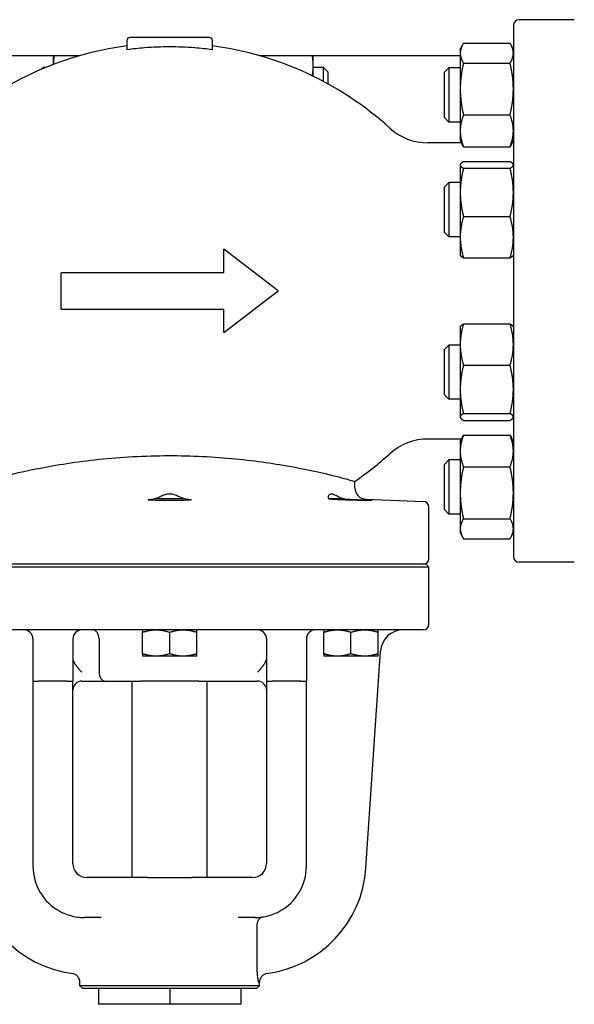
# Model space of a CAD drawing. Header units: inches. Extents: x 18 to 846, y -44 to 561.
# Tile 592 of 642: x 448.86 to 456.53, y 508.19 to 521.81. Entities that reach past the tile are written whole.
import ezdxf

# ---------------------------------------------------------------- set-up
doc = ezdxf.new("R2010")
doc.units = ezdxf.units.IN
doc.header["$LTSCALE"] = 24
doc.header["$MEASUREMENT"] = 0
doc.layers.add('Visible (ANSI)', color=7, linetype='Continuous', lineweight=30)

msp = doc.modelspace()

# ---------------------------------------------------------------- linework, layer by layer
at = {"layer": 'Visible (ANSI)'}
for p, q in [((456.52595, 521.8063), (455.76217, 521.8063)), ((455.68343, 521.72756), (455.68343, 514.38504)), ((450.34288, 521.52087), (450.34288, 521.39093)), ((451.48461, 521.56024), (450.38225, 521.56024)), ((451.52398, 521.39093), (451.52398, 521.52087)), ((454.94943, 521.39111), (454.97335, 521.4424)), ((454.94943, 521.39111), (454.94943, 521.3437)), ((454.99452, 521.48155), (455.63834, 521.48155)), ((455.68343, 521.39111), (455.65951, 521.4424)), ((449.68614, 521.3063), (446.91743, 521.3063)), ((449.32443, 521.3063), (449.32443, 521.18595)), ((454.94943, 521.3063), (452.18072, 521.3063)), ((452.18343, 521.3063), (452.18343, 521.30552)), ((452.91743, 521.171), (452.91743, 521.3063)), ((454.94943, 521.3437), (454.94943, 520.84812)), ((449.1524, 521.11648), (449.18343, 521.14751)), ((449.18343, 521.14751), (449.18343, 521.12962)), ((449.22674, 521.14751), (449.18343, 521.14751)), ((452.91743, 521.02365), (452.91743, 521.171)), ((453.05843, 521.14751), (452.91743, 521.14751)), ((453.05843, 520.95184), (453.05843, 521.14751)), ((453.12093, 521.08501), (453.05843, 521.14751)), ((453.12093, 521.08501), (453.12093, 520.91798)), ((454.72969, 521.07861), (454.79219, 521.14111)), ((454.72969, 520.45361), (454.72969, 521.07861)), ((454.79219, 521.14111), (454.79219, 520.39111)), ((454.94943, 521.14111), (454.79219, 521.14111)), ((454.99452, 521.20585), (455.63834, 521.20585)), ((454.94943, 520.84812), (454.94943, 520.27053)), ((454.72969, 520.45361), (454.79219, 520.39111)), ((454.99452, 520.4904), (455.63834, 520.4904)), ((454.94943, 520.39111), (454.79219, 520.39111)), ((454.94943, 520.27053), (454.94943, 520.14111)), ((454.94943, 520.14111), (454.97335, 520.08981)), ((455.68343, 520.14111), (455.65951, 520.08981)), ((454.96694, 520.10355), (454.50397, 520.10355)), ((454.99452, 520.05066), (455.63834, 520.05066)), ((454.94943, 519.80374), (454.95192, 519.80907)), ((454.94943, 519.80374), (454.94943, 519.79845)), ((454.94943, 519.79845), (454.94943, 519.41832)), ((454.99452, 519.8453), (455.63834, 519.8453)), ((454.99452, 519.7516), (455.63834, 519.7516)), ((455.68343, 519.80374), (455.68094, 519.80907)), ((454.72969, 519.49124), (454.79219, 519.55374)), ((454.72969, 518.86624), (454.72969, 519.49124)), ((454.79219, 519.55374), (454.79219, 518.80374)), ((454.94943, 519.55374), (454.79219, 519.55374)), ((454.94943, 519.41832), (454.94943, 518.79861)), ((454.99452, 519.08505), (455.63834, 519.08505)), ((454.72969, 518.86624), (454.79219, 518.80374)), ((454.94943, 518.80374), (454.79219, 518.80374)), ((454.94943, 518.79861), (454.94943, 518.55374)), ((452.43343, 518.0563), (451.68343, 518.6318)), ((451.68343, 518.3063), (451.68343, 518.6318)), ((454.94943, 518.55374), (454.95192, 518.54841)), ((454.99452, 518.51218), (455.63834, 518.51218)), ((455.68343, 518.55374), (455.68094, 518.54841)), ((451.68343, 518.3063), (449.43343, 518.3063)), ((449.43343, 517.8063), (449.43343, 518.3063)), ((451.68343, 517.48081), (452.43343, 518.0563)), ((449.43343, 517.8063), (451.68343, 517.8063)), ((451.68343, 517.48081), (451.68343, 517.8063)), ((454.94943, 517.55886), (454.95197, 517.56432)), ((454.94943, 517.55886), (454.94943, 517.31469)), ((454.99452, 517.60081), (455.63834, 517.60081)), ((455.68343, 517.55886), (455.68089, 517.56432)), ((454.72969, 517.24636), (454.79219, 517.30886)), ((454.79219, 517.30886), (454.79219, 516.55886)), ((454.94943, 517.30886), (454.79219, 517.30886)), ((454.94943, 517.31469), (454.94943, 516.69509)), ((454.72969, 516.62136), (454.72969, 517.24636)), ((454.99452, 517.02857), (455.63834, 517.02857)), ((454.72969, 516.62136), (454.79219, 516.55886)), ((454.94943, 516.69509), (454.94943, 516.31427)), ((454.94943, 516.55886), (454.79219, 516.55886)), ((454.94943, 516.31427), (454.94943, 516.30886)), ((454.99452, 516.36162), (455.63834, 516.36162)), ((454.94943, 516.30886), (454.95197, 516.30341)), ((454.99452, 516.26692), (455.63834, 516.26692)), ((455.68343, 516.30886), (455.68089, 516.30341)), ((454.99452, 516.06208), (455.63834, 516.06208)), ((454.96694, 516.00906), (454.50397, 516.00906)), ((454.94943, 515.9715), (454.97353, 516.02319)), ((454.94943, 515.9715), (454.94943, 515.84261)), ((455.68343, 515.9715), (455.65932, 516.02319)), ((454.94943, 515.84261), (454.94943, 515.26536)), ((454.72969, 515.659), (454.79219, 515.7215)), ((454.72969, 515.034), (454.72969, 515.659)), ((454.79219, 515.7215), (454.79219, 514.9715)), ((454.94943, 515.7215), (454.79219, 515.7215)), ((454.99452, 515.62315), (455.63834, 515.62315)), ((453.49248, 515.33383), (453.49248, 515.42369)), ((454.94943, 515.26536), (454.94943, 514.76924)), ((451.14658, 515.18229), (450.72028, 515.18229)), ((453.34812, 515.18229), (453.13497, 515.18229)), ((453.64391, 515.17646), (454.44039, 515.14583)), ((454.51611, 514.35551), (454.51611, 515.06715)), ((454.72969, 515.034), (454.79219, 514.9715)), ((454.94943, 514.9715), (454.79219, 514.9715)), ((454.99452, 514.90757), (455.63834, 514.90757)), ((454.94943, 514.76924), (454.94943, 514.7215)), ((454.94943, 514.7215), (454.97353, 514.66981)), ((455.68343, 514.7215), (455.65932, 514.66981)), ((454.99452, 514.63092), (455.63834, 514.63092)), ((454.47674, 514.27677), (447.39012, 514.27677)), ((454.47674, 514.27677), (454.51611, 514.2374)), ((456.52595, 514.3063), (455.76217, 514.3063)), ((454.51611, 514.2374), (447.35075, 514.2374)), ((454.51611, 513.45), (454.51611, 514.2374)), ((454.43737, 513.37126), (447.42949, 513.37126)), ((450.55843, 513.04076), (450.55843, 513.33777)), ((450.93343, 513.04076), (450.93343, 513.33777)), ((451.30843, 513.04076), (451.30843, 513.33777)), ((453.06445, 513.04076), (453.06445, 513.33777)), ((453.43945, 513.04076), (453.43945, 513.33777)), ((453.81445, 513.04076), (453.81445, 513.33777)), ((449.04367, 513.24626), (449.04367, 512.6626)), ((449.59485, 513.24626), (449.59485, 512.6626)), ((449.95665, 513.24626), (449.95665, 512.7876)), ((452.27201, 513.24626), (452.27201, 512.6626)), ((452.82319, 513.24626), (452.82319, 512.6626)), ((453.64646, 510.07732), (453.84686, 513.0773)), ((450.74593, 513.00726), (450.55843, 513.00726)), ((451.12093, 513.00726), (450.74593, 513.00726)), ((451.30843, 513.00726), (451.12093, 513.00726)), ((453.25195, 513.00726), (453.06445, 513.00726)), ((453.62695, 513.00726), (453.25195, 513.00726)), ((453.81445, 513.00726), (453.62695, 513.00726)), ((449.04367, 512.6626), (449.04367, 510.10355)), ((449.04367, 512.6626), (449.12241, 512.6626)), ((449.51611, 512.6626), (449.12241, 512.6626)), ((449.51611, 512.6626), (449.59485, 512.6626)), ((449.59485, 510.14292), (449.59485, 512.6626)), ((449.71985, 512.6626), (450.04543, 512.6626)), ((450.04543, 512.6626), (450.53103, 512.6626)), ((450.41571, 509.94607), (450.41571, 512.6626)), ((451.33582, 512.6626), (450.53103, 512.6626)), ((451.33582, 512.6626), (451.76294, 512.6626)), ((451.45115, 509.94607), (451.45115, 512.6626)), ((451.76294, 512.6626), (451.99898, 512.6626)), ((451.99898, 512.6626), (452.14701, 512.6626)), ((452.27201, 512.6626), (452.27201, 510.14292)), ((452.27201, 512.6626), (452.35075, 512.6626)), ((452.74445, 512.6626), (452.35075, 512.6626)), ((452.74445, 512.6626), (452.82319, 512.6626)), ((452.82319, 510.10355), (452.82319, 512.6626)), ((450.55622, 509.94607), (449.7917, 509.94607)), ((450.62578, 509.94607), (450.55622, 509.94607)), ((450.62578, 509.94607), (451.24108, 509.94607)), ((451.31063, 509.94607), (451.24108, 509.94607)), ((452.07516, 509.94607), (451.31063, 509.94607)), ((449.98744, 509.39488), (449.75233, 509.39488)), ((452.11453, 509.39488), (451.87942, 509.39488)), ((452.14258, 508.69836), (452.14258, 509.27036)), ((449.69327, 508.45), (449.69327, 508.49723)), ((452.17359, 508.45), (449.69327, 508.45)), ((449.73264, 508.41063), (449.69327, 508.45)), ((452.13422, 508.41063), (452.17359, 508.45)), ((452.17359, 508.45), (452.17359, 508.49723)), ((452.13422, 508.41063), (449.73264, 508.41063)), ((449.94918, 508.41063), (449.94918, 508.1941)), ((450.93343, 508.41063), (450.93343, 508.1941)), ((451.91768, 508.41063), (451.91768, 508.1941)), ((450.93343, 508.1941), (449.94918, 508.1941)), ((451.91768, 508.1941), (450.93343, 508.1941))]:
    msp.add_line(p, q, dxfattribs=at)
for centre, radius, start, end in [((455.76217, 521.72756), 0.07874, 90, 180), ((450.38225, 521.52087), 0.03937, 90, 180), ((451.48461, 521.52087), 0.03937, 0, 90), ((450.93343, 516.95394), 4.52756, 97.494717, 132.205446), ((450.93343, 516.95394), 4.52756, 47.794554, 82.505283), ((454.50397, 520.89095), 0.7874, 227.794554, 270), ((454.50397, 515.22166), 0.7874, 90, 132.205446), ((450.93343, 519.15866), 4.52756, 304.417389, 312.205446), ((453.64996, 515.33383), 0.15748, 180, 267.797402), ((454.43737, 515.06715), 0.07874, 0, 87.797402), ((454.43737, 514.35551), 0.07874, 270, 0), ((455.76217, 514.38504), 0.07874, 180, 270), ((448.91867, 513.24626), 0.125, 0, 90), ((449.71985, 513.24626), 0.125, 90, 180), ((452.14701, 513.24626), 0.125, 0, 90), ((452.94819, 513.24626), 0.125, 90, 180), ((454.16112, 513.0563), 0.31496, 90, 176.178282), ((454.43737, 513.45), 0.07874, 270, 0), ((449.71985, 512.5376), 0.125, 90, 180), ((452.14701, 512.5376), 0.125, 0, 90), ((449.7917, 510.18229), 1.5748, 183.821718, 262.730273), ((449.75233, 510.10355), 0.70866, 180, 241.65439), ((449.7917, 510.14292), 0.19685, 180, 270), ((452.07516, 510.14292), 0.19685, 270, 0), ((452.07516, 510.18229), 1.5748, 277.269727, 356.178282), ((452.11453, 510.10355), 0.70866, 298.34561, 0), ((449.56827, 508.49723), 0.125, 0, 82.447083), ((452.29859, 508.49723), 0.125, 97.552917, 180)]:
    msp.add_arc(centre, radius, start, end, dxfattribs=at)
for centre, start_param, end_param in [((449.86787, 513.24626), 4.71238898, 6.28318531), ((450.04543, 512.7876), 1.57079633, 3.14159265)]:
    msp.add_ellipse(centre, major_axis=(0, 0.125), ratio=0.71022868, start_param=start_param, end_param=end_param, dxfattribs=at)
for points, knots in [([(451.52398, 521.39093), (451.4423, 521.40184), (451.36069, 521.41043), (451.16131, 521.42597), (451.04472, 521.43021), (450.82214, 521.43021), (450.70555, 521.42597), (450.50616, 521.41043), (450.42455, 521.40184), (450.34288, 521.39093)], [12.61011501, 12.61011501, 12.61011501, 12.61011501, 13.18544897, 13.18544897, 14.03349579, 14.03349579, 14.88154261, 14.88154261, 15.45687657, 15.45687657, 15.45687657, 15.45687657]), ([(448.37437, 515.42369), (448.37437, 515.42369), (448.37477, 515.42381), (448.37869, 515.42493), (448.38795, 515.42759), (448.42603, 515.43837), (448.4621, 515.4485), (448.61705, 515.4902), (448.78196, 515.53265), (449.21594, 515.62405), (449.48482, 515.67214), (450.08182, 515.74551), (450.40268, 515.77041), (451.05198, 515.78432), (451.37181, 515.77435), (451.9761, 515.72626), (452.25499, 515.6894), (452.72924, 515.60932), (452.92631, 515.56734), (453.2248, 515.49705), (453.33234, 515.46826), (453.43619, 515.43971), (453.46105, 515.43266), (453.48696, 515.42528), (453.49248, 515.42369), (453.49248, 515.42369)], [-20.56905697, -20.56905697, -20.56905697, -20.56905697, -20.37038726, -20.37038726, -19.59073988, -19.59073988, -18.43169748, -18.43169748, -15.91322618, -15.91322618, -13.31950336, -13.31950336, -10.79417671, -10.79417671, -8.3570465, -8.3570465, -5.96844078, -5.96844078, -3.74429408, -3.74429408, -1.73987466, -1.73987466, -0.73995163, -0.73995163, 0, 0, 0, 0]), ([(450.72028, 515.18229), (450.73723, 515.18713), (450.75555, 515.19444), (450.79623, 515.21201), (450.81813, 515.22221), (450.85965, 515.23908), (450.88113, 515.24675), (450.91575, 515.25279), (450.92814, 515.2537), (450.95549, 515.25248), (450.96967, 515.2499), (451.01288, 515.23817), (451.04296, 515.22446), (451.09888, 515.19963), (451.12394, 515.18875), (451.14658, 515.18229)], [-1.34645024, -1.34645024, -1.34645024, -1.34645024, -1.15784371, -1.15784371, -0.94631715, -0.94631715, -0.74905281, -0.74905281, -0.63822291, -0.63822291, -0.51044327, -0.51044327, -0.24107093, -0.24107093, 0, 0, 0, 0]), ([(453.13497, 515.18229), (453.12669, 515.18996), (453.12502, 515.20391), (453.13155, 515.2269), (453.13625, 515.23556), (453.14718, 515.24669), (453.15285, 515.25044), (453.16442, 515.25339), (453.16953, 515.25362), (453.18225, 515.25187), (453.18984, 515.24936), (453.21637, 515.23801), (453.23884, 515.22467), (453.29042, 515.19993), (453.3181, 515.18884), (453.34812, 515.18229)], [-1.33358191, -1.33358191, -1.33358191, -1.33358191, -1.03717278, -1.03717278, -0.85065307, -0.85065307, -0.71563279, -0.71563279, -0.62320795, -0.62320795, -0.50764723, -0.50764723, -0.24435967, -0.24435967, 0, 0, 0, 0]), ([(451.17122, 515.17646), (451.18231, 515.17587), (451.19223, 515.17523), (451.21724, 515.17323), (451.22745, 515.1718), (451.23528, 515.1689), (451.23106, 515.16724), (451.20419, 515.16421), (451.18154, 515.16284), (451.12721, 515.1607), (451.09249, 515.1598), (451.01549, 515.15861), (450.97322, 515.15832), (450.89364, 515.15832), (450.85136, 515.15861), (450.77437, 515.1598), (450.73964, 515.1607), (450.68532, 515.16284), (450.66267, 515.16421), (450.63579, 515.16724), (450.63157, 515.1689), (450.6358, 515.17046), (450.63941, 515.1718), (450.64962, 515.17323), (450.67463, 515.17523), (450.68455, 515.17587), (450.69564, 515.17646)], [-2.85210649, -2.85210649, -2.85210649, -2.85210649, -2.71940527, -2.71940527, -2.45467957, -2.45467957, -2.14423866, -2.14423866, -1.83379774, -1.83379774, -1.53056876, -1.53056876, -1.22733979, -1.22733979, -0.92411081, -0.92411081, -0.62088183, -0.62088183, -0.31044092, -0.31044092, 0, 0, 0, 0.2647257, 0.2647257, 0.39742692, 0.39742692, 0.39742692, 0.39742692]), ([(453.39062, 515.17646), (453.40878, 515.17587), (453.42744, 515.17523), (453.48299, 515.17323), (453.51958, 515.1718), (453.58846, 515.1689), (453.62435, 515.16724), (453.68166, 515.16421), (453.70308, 515.16284), (453.72738, 515.1607), (453.73213, 515.1598), (453.72305, 515.15861), (453.70922, 515.15832), (453.66943, 515.15832), (453.64099, 515.15861), (453.57307, 515.1598), (453.53359, 515.1607), (453.45498, 515.16284), (453.4109, 515.16421), (453.32672, 515.16724), (453.28661, 515.1689), (453.25366, 515.17046), (453.22556, 515.1718), (453.19918, 515.17323), (453.16864, 515.17523), (453.1599, 515.17587), (453.15283, 515.17646)], [-2.85210649, -2.85210649, -2.85210649, -2.85210649, -2.71940527, -2.71940527, -2.45467957, -2.45467957, -2.14423866, -2.14423866, -1.83379774, -1.83379774, -1.53056876, -1.53056876, -1.22733979, -1.22733979, -0.92411081, -0.92411081, -0.62088183, -0.62088183, -0.31044092, -0.31044092, 0, 0, 0, 0.2647257, 0.2647257, 0.39742692, 0.39742692, 0.39742692, 0.39742692]), ([(449.59485, 512.97597), (449.59485, 512.97587), (449.59485, 512.97577), (449.59488, 512.9662), (449.59645, 512.95681), (449.60251, 512.93782), (449.60697, 512.9285), (449.61908, 512.9078), (449.62669, 512.89722), (449.63422, 512.88576)], [-0.000896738, -0.000896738, -0.000896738, -0.000896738, 0, 0, 0.08693271, 0.08693271, 0.175052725, 0.175052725, 0.280007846, 0.280007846, 0.280007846, 0.280007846]), ([(452.23264, 512.88576), (452.24016, 512.89722), (452.24777, 512.9078), (452.25989, 512.9285), (452.26434, 512.93782), (452.27041, 512.95681), (452.27198, 512.9662), (452.27201, 512.97577), (452.27201, 512.97587), (452.27201, 512.97597)], [0, 0, 0, 0, 0.104406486, 0.104406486, 0.19206587, 0.19206587, 0.278544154, 0.278544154, 0.279436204, 0.279436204, 0.279436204, 0.279436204]), ([(449.63422, 512.88576), (449.64354, 512.87157), (449.65438, 512.8576), (449.68343, 512.82395), (449.70253, 512.80492), (449.71985, 512.7876)], [1.910988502, 1.910988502, 1.910988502, 1.910988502, 2.034466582, 2.034466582, 2.221097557, 2.221097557, 2.221097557, 2.221097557]), ([(452.14701, 512.7876), (452.16433, 512.80492), (452.18343, 512.82395), (452.21248, 512.8576), (452.22332, 512.87157), (452.23264, 512.88576)], [0, 0, 0, 0, 0.186630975, 0.186630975, 0.310109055, 0.310109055, 0.310109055, 0.310109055]), ([(449.41586, 509.47985), (449.43438, 509.46986), (449.45335, 509.4607), (449.49831, 509.44138), (449.52452, 509.43195), (449.5872, 509.41334), (449.62428, 509.40554), (449.69177, 509.39682), (449.72213, 509.39488), (449.75233, 509.39488)], [0, 0, 0, 0, 0.132051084, 0.132051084, 0.308525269, 0.308525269, 0.555345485, 0.555345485, 0.75616862, 0.75616862, 0.75616862, 0.75616862]), ([(452.11453, 509.39488), (452.14629, 509.39488), (452.17823, 509.39702), (452.24113, 509.40558), (452.27209, 509.41189), (452.33343, 509.42879), (452.36413, 509.43948), (452.41351, 509.4607), (452.43248, 509.46986), (452.451, 509.47985)], [-0.00146796, -0.00146796, -0.00146796, -0.00146796, 0.209762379, 0.209762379, 0.415840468, 0.415840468, 0.622649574, 0.622649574, 0.754700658, 0.754700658, 0.754700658, 0.754700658]), ([(452.14242, 509.28344), (452.14211, 509.29638), (452.14341, 509.30887), (452.14908, 509.33394), (452.15375, 509.34587), (452.16678, 509.36935), (452.17577, 509.37976), (452.1961, 509.39576), (452.20777, 509.4009), (452.21977, 509.40274), (452.21983, 509.40275), (452.2199, 509.40276)], [-0.52170748, -0.52170748, -0.52170748, -0.52170748, -0.421852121, -0.421852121, -0.307757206, -0.307757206, -0.161137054, -0.161137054, 0, 0, 0.000927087, 0.000927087, 0.000927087, 0.000927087]), ([(452.16223, 508.49562), (452.16221, 508.49572), (452.1622, 508.49582), (452.15964, 508.51376), (452.15654, 508.53337), (452.1509, 508.57397), (452.14777, 508.59792), (452.14366, 508.65007), (452.14258, 508.67404), (452.14258, 508.69836)], [-0.001098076, -0.001098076, -0.001098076, -0.001098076, 0, 0, 0.19742354, 0.19742354, 0.356355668, 0.356355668, 0.480680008, 0.480680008, 0.480680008, 0.480680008])]:
    msp.add_open_spline(points, degree=3, knots=knots, dxfattribs=at)
for points, weights in [([(454.99452, 521.48155), (454.94943, 521.40768), (454.94943, 521.3437)], [1, 1.0379548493, 1]), ([(455.68343, 521.3437), (455.68343, 521.40768), (455.63834, 521.48155)], [1, 1.0379548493, 1]), ([(449.33572, 521.3063), (449.32568, 521.24503), (449.32457, 521.186)], [1.0189754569, 1.01914897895, 1.00402083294]), ([(452.19472, 521.3063), (452.1944, 521.30437), (452.19409, 521.30245)], [1.0189754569, 1.01898091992, 1.0189712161]), ([(452.91743, 521.171), (452.91743, 521.23737), (452.90614, 521.3063)], [1, 1.01917066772, 1.0189754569]), ([(454.94943, 521.3437), (454.94943, 521.27972), (454.99452, 521.20585)], [1, 1.0379548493, 1]), ([(455.63834, 521.20585), (455.68343, 521.27972), (455.68343, 521.3437)], [1, 1.0379548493, 1]), ([(452.90512, 521.02962), (452.91743, 521.10178), (452.91743, 521.171)], [1.01892077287, 1.0200142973, 1]), ([(454.99452, 521.20585), (454.94943, 521.01414), (454.94943, 520.84812)], [1, 1.0379548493, 1]), ([(455.68343, 520.84812), (455.68343, 521.01414), (455.63834, 521.20585)], [1, 1.0379548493, 1]), ([(454.94943, 520.84812), (454.94943, 520.6821), (454.99452, 520.4904)], [1, 1.0379548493, 1]), ([(455.63834, 520.4904), (455.68343, 520.6821), (455.68343, 520.84812)], [1, 1.0379548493, 1]), ([(454.99452, 520.4904), (454.94943, 520.37257), (454.94943, 520.27053)], [1, 1.0379548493, 1]), ([(455.68343, 520.27053), (455.68343, 520.37257), (455.63834, 520.4904)], [1, 1.0379548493, 1]), ([(454.94943, 520.27053), (454.94943, 520.16849), (454.99452, 520.05066)], [1, 1.0379548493, 1]), ([(455.63834, 520.05066), (455.68343, 520.16849), (455.68343, 520.27053)], [1, 1.0379548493, 1]), ([(454.99452, 520.05066), (454.98218, 520.07087), (454.97335, 520.08981)], [1, 1.0101047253, 1.0148290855]), ([(455.65951, 520.08981), (455.65068, 520.07087), (455.63834, 520.05066)], [1.0148290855, 1.0101047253, 1]), ([(454.99452, 519.8453), (454.94943, 519.82019), (454.94943, 519.79845)], [1, 1.0379548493, 1]), ([(454.94943, 519.79845), (454.94943, 519.77671), (454.99452, 519.7516)], [1, 1.0379548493, 1]), ([(454.99452, 519.7516), (454.94943, 519.573), (454.94943, 519.41832)], [1, 1.0379548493, 1]), ([(455.68343, 519.79845), (455.68343, 519.82019), (455.63834, 519.8453)], [1, 1.0379548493, 1]), ([(455.63834, 519.7516), (455.68343, 519.77671), (455.68343, 519.79845)], [1, 1.0379548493, 1]), ([(455.68343, 519.41832), (455.68343, 519.573), (455.63834, 519.7516)], [1, 1.0379548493, 1]), ([(454.94943, 519.41832), (454.94943, 519.26365), (454.99452, 519.08505)], [1, 1.0379548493, 1]), ([(455.63834, 519.08505), (455.68343, 519.26365), (455.68343, 519.41832)], [1, 1.0379548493, 1]), ([(454.99452, 519.08505), (454.94943, 518.93155), (454.94943, 518.79861)], [1, 1.0379548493, 1]), ([(455.68343, 518.79861), (455.68343, 518.93155), (455.63834, 519.08505)], [1, 1.0379548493, 1]), ([(454.94943, 518.79861), (454.94943, 518.66568), (454.99452, 518.51218)], [1, 1.0379548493, 1]), ([(455.63834, 518.51218), (455.68343, 518.66568), (455.68343, 518.79861)], [1, 1.0379548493, 1]), ([(454.99452, 518.51218), (454.95979, 518.53152), (454.95192, 518.54841)], [1, 1.02897860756, 1.01370675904]), ([(455.68094, 518.54841), (455.67307, 518.53152), (455.63834, 518.51218)], [1.01370675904, 1.02897860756, 1]), ([(454.99452, 517.60081), (454.94943, 517.44748), (454.94943, 517.31469)], [1, 1.0379548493, 1]), ([(454.95197, 517.56432), (454.95991, 517.58133), (454.99452, 517.60081)], [1.01380994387, 1.02888022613, 1]), ([(455.63834, 517.60081), (455.67295, 517.58133), (455.68089, 517.56432)], [1, 1.02888022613, 1.01380994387]), ([(455.68343, 517.31469), (455.68343, 517.44748), (455.63834, 517.60081)], [1, 1.0379548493, 1]), ([(454.94943, 517.31469), (454.94943, 517.1819), (454.99452, 517.02857)], [1, 1.0379548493, 1]), ([(455.63834, 517.02857), (455.68343, 517.1819), (455.68343, 517.31469)], [1, 1.0379548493, 1]), ([(454.99452, 517.02857), (454.94943, 516.84986), (454.94943, 516.69509)], [1, 1.0379548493, 1]), ([(455.68343, 516.69509), (455.68343, 516.84986), (455.63834, 517.02857)], [1, 1.0379548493, 1]), ([(454.94943, 516.69509), (454.94943, 516.54033), (454.99452, 516.36162)], [1, 1.0379548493, 1]), ([(455.63834, 516.36162), (455.68343, 516.54033), (455.68343, 516.69509)], [1, 1.0379548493, 1]), ([(454.99452, 516.36162), (454.94943, 516.33625), (454.94943, 516.31427)], [1, 1.0379548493, 1]), ([(454.94943, 516.31427), (454.94943, 516.29229), (454.99452, 516.26692)], [1, 1.0379548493, 1]), ([(455.68343, 516.31427), (455.68343, 516.33625), (455.63834, 516.36162)], [1, 1.0379548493, 1]), ([(455.63834, 516.26692), (455.68343, 516.29229), (455.68343, 516.31427)], [1, 1.0379548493, 1]), ([(454.99452, 516.06208), (454.94943, 515.94447), (454.94943, 515.84261)], [1, 1.0379548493, 1]), ([(454.97353, 516.02319), (454.98231, 516.04201), (454.99452, 516.06208)], [1.01472967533, 1.00999904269, 1]), ([(455.68343, 515.84261), (455.68343, 515.94447), (455.63834, 516.06208)], [1, 1.0379548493, 1]), ([(455.63834, 516.06208), (455.65055, 516.04201), (455.65932, 516.02319)], [1, 1.00999904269, 1.01472967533]), ([(454.94943, 515.84261), (454.94943, 515.74076), (454.99452, 515.62315)], [1, 1.0379548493, 1]), ([(455.63834, 515.62315), (455.68343, 515.74076), (455.68343, 515.84261)], [1, 1.0379548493, 1]), ([(454.99452, 515.62315), (454.94943, 515.43141), (454.94943, 515.26536)], [1, 1.0379548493, 1]), ([(455.68343, 515.26536), (455.68343, 515.43141), (455.63834, 515.62315)], [1, 1.0379548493, 1]), ([(454.94943, 515.26536), (454.94943, 515.09931), (454.99452, 514.90757)], [1, 1.0379548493, 1]), ([(455.63834, 514.90757), (455.68343, 515.09931), (455.68343, 515.26536)], [1, 1.0379548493, 1]), ([(454.99452, 514.90757), (454.94943, 514.83344), (454.94943, 514.76924)], [1, 1.0379548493, 1]), ([(455.68343, 514.76924), (455.68343, 514.83344), (455.63834, 514.90757)], [1, 1.0379548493, 1]), ([(454.94943, 514.76924), (454.94943, 514.70505), (454.99452, 514.63092)], [1, 1.0379548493, 1]), ([(455.63834, 514.63092), (455.68343, 514.70505), (455.68343, 514.76924)], [1, 1.0379548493, 1]), ([(450.55843, 513.37126), (450.55843, 513.37126), (450.55843, 513.33777)], [1, 1.04314139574, 1.01001874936]), ([(450.55843, 513.33777), (450.65891, 513.37126), (450.74593, 513.37126)], [1.01001874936, 1.04314139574, 1]), ([(450.74593, 513.37126), (450.83295, 513.37126), (450.93343, 513.33777)], [1, 1.04314139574, 1.01001874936]), ([(450.93343, 513.33777), (451.03391, 513.37126), (451.12093, 513.37126)], [1.01001874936, 1.04314139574, 1]), ([(451.12093, 513.37126), (451.20795, 513.37126), (451.30843, 513.33777)], [1, 1.04314139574, 1.01001874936]), ([(451.30843, 513.33777), (451.30843, 513.37126), (451.30843, 513.37126)], [1.01001874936, 1.04314139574, 1]), ([(453.06445, 513.37126), (453.06445, 513.37126), (453.06445, 513.33777)], [1, 1.04314139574, 1.01001874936]), ([(453.06445, 513.33777), (453.16493, 513.37126), (453.25195, 513.37126)], [1.01001874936, 1.04314139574, 1]), ([(453.25195, 513.37126), (453.33897, 513.37126), (453.43945, 513.33777)], [1, 1.04314139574, 1.01001874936]), ([(453.43945, 513.33777), (453.53993, 513.37126), (453.62695, 513.37126)], [1.01001874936, 1.04314139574, 1]), ([(453.62695, 513.37126), (453.71397, 513.37126), (453.81445, 513.33777)], [1, 1.04314139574, 1.01001874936]), ([(453.81445, 513.33777), (453.81445, 513.37126), (453.81445, 513.37126)], [1.01001874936, 1.04314139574, 1]), ([(450.55843, 513.04076), (450.55843, 513.00726), (450.55843, 513.00726)], [1.01001874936, 1.04314139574, 1]), ([(450.74593, 513.00726), (450.65891, 513.00726), (450.55843, 513.04076)], [1, 1.04314139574, 1.01001874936]), ([(450.93343, 513.04076), (450.83295, 513.00726), (450.74593, 513.00726)], [1.01001874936, 1.04314139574, 1]), ([(451.12093, 513.00726), (451.03391, 513.00726), (450.93343, 513.04076)], [1, 1.04314139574, 1.01001874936]), ([(451.30843, 513.04076), (451.20795, 513.00726), (451.12093, 513.00726)], [1.01001874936, 1.04314139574, 1]), ([(451.30843, 513.00726), (451.30843, 513.00726), (451.30843, 513.04076)], [1, 1.04314139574, 1.01001874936]), ([(453.06445, 513.04076), (453.06445, 513.00726), (453.06445, 513.00726)], [1.01001874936, 1.04314139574, 1]), ([(453.25195, 513.00726), (453.16493, 513.00726), (453.06445, 513.04076)], [1, 1.04314139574, 1.01001874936]), ([(453.43945, 513.04076), (453.33897, 513.00726), (453.25195, 513.00726)], [1.01001874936, 1.04314139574, 1]), ([(453.62695, 513.00726), (453.53993, 513.00726), (453.43945, 513.04076)], [1, 1.04314139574, 1.01001874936]), ([(453.81445, 513.04076), (453.71397, 513.00726), (453.62695, 513.00726)], [1.01001874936, 1.04314139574, 1]), ([(453.81445, 513.00726), (453.81445, 513.00726), (453.81445, 513.04076)], [1, 1.04314139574, 1.01001874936])]:
    msp.add_rational_spline(points, weights, degree=2, dxfattribs=at)
for points in [[(450.69564, 515.17646), (450.70435, 515.17693), (450.71283, 515.17883), (450.72028, 515.18229)], [(451.14658, 515.18229), (451.15403, 515.17883), (451.1625, 515.17693), (451.17122, 515.17646)], [(453.15283, 515.17646), (453.14688, 515.17696), (453.14093, 515.17906), (453.13497, 515.18229)], [(453.34812, 515.18229), (453.36103, 515.17906), (453.37533, 515.17696), (453.39062, 515.17646)], [(452.14258, 509.27036), (452.14258, 509.27474), (452.14253, 509.27911), (452.14242, 509.28344)]]:
    msp.add_open_spline(points, degree=3, dxfattribs=at)

doc.saveas('drawing.dxf')
